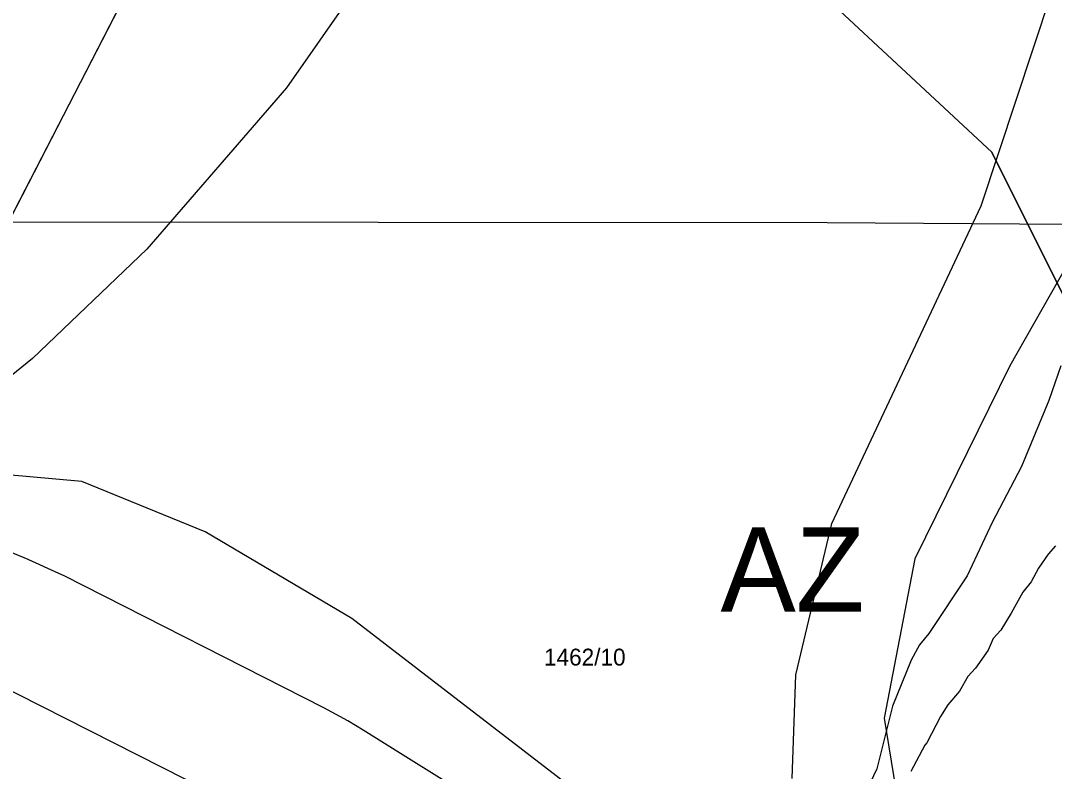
# Model space of a CAD drawing. Extents: x -706130 to -698555, y -971544 to -967260.
# Drawn here: x -705254.7 to -705132.3, y -969757.5 to -969668.5 of the extents above; entities that cross this region are included whole.
import ezdxf

# ---------------------------------------------------------------- set-up
doc = ezdxf.new("R2010")
doc.units = 0
for name, color, linetype in [('BPEJ hranice S', 7, 'Continuous'), ('BPEJ I-II trida ochrany S', 7, 'Continuous'), ('Hluková izofona', 7, 'Continuous'), ('KN_Hranice_parcel', 7, 'Continuous'), ('KN_Parcelni cisla', 7, 'Continuous'), ('KN_Polygon parcely', 7, 'Continuous'), ('KN_POZEMKY_2_ORNA PUDA', 7, 'Continuous'), ('Koridor pro revitalizaci a rozvolneni toku N', 7, 'Continuous'), ('Koridor pro revitalizaci a rozvolneni toku N ŠRAFY', 7, 'Continuous'), ('OP dráhy', 7, 'Continuous'), ('Regulační kódy v krajině S', 7, 'Continuous'), ('VPO pro zvysovani retencnich schopnosti uzemi_obrys N', 7, 'Continuous'), ('VPO pro zvysovani retencnich schopnosti uzemi_plocha N', 7, 'Continuous'), ('VÝŠKOPIS_vrstevnice zesílená', 7, 'Continuous'), ('Záplavové území stanovene S', 7, 'Continuous'), ('Záplavového území_aktivní zóna S', 7, 'Continuous')]:
    doc.layers.add(name, color=color, linetype=linetype)

msp = doc.modelspace()

# ---------------------------------------------------------------- linework, layer by layer
at = {"layer": 'BPEJ hranice S'}
for points in [[(-705267.02, -969713.35), (-705242.1, -969664.93), (-705225.29, -969625.89), (-705220.22, -969617.04), (-705208.49, -969596.6), (-705207.54, -969595.39), (-705198.26, -969583.55), (-705192.77, -969576.54)], [(-705267.02, -969713.35), (-705242.1, -969664.93), (-705225.29, -969625.89), (-705220.22, -969617.04), (-705208.49, -969596.6), (-705207.54, -969595.39), (-705198.26, -969583.55), (-705192.77, -969576.54)], [(-705187.34, -969761.07), (-705215.52, -969739.38), (-705232.87, -969729.08), (-705247.5, -969723.11), (-705259.43, -969722.03)]]:
    msp.add_lwpolyline(points, dxfattribs=at)
at = {"layer": 'BPEJ I-II trida ochrany S'}
msp.add_line((-705242.1, -969664.93), (-705267.02, -969713.35), dxfattribs=at)
at = {"layer": 'Hluková izofona'}
for points in [[(-705318.86, -969692.29), (-705159.16, -969692.4), (-705050.87, -969693.14), (-704976.92, -969693.51), (-704902.17, -969694.65)], [(-704546.79, -969808.01), (-704962.75, -969869.03), (-704984.12, -969870.86), (-705001.47, -969871.39), (-705018.86, -969870.13), (-705039.22, -969866.54), (-705060.22, -969861.63), (-705075.3, -969856.13), (-705091.88, -969848.69), (-705104.2, -969842.31), (-705113.78, -969835.29), (-705193.53, -969783.18), (-705223.8, -969764.24), (-705257.95, -969746.91), (-705287.17, -969734.84), (-705311.18, -969727.86), (-705327, -969723.52), (-705345.44, -969719.99), (-705365.2, -969717.58), (-705383.05, -969716.85), (-705397.43, -969716.42), (-705415.25, -969716.65), (-705416.11, -969716.72)]]:
    msp.add_lwpolyline(points, dxfattribs=at)
at = {"layer": 'KN_Hranice_parcel'}
msp.add_lwpolyline([(-705119.3, -969718.58), (-705129.89, -969703.7), (-705139.66, -969684.06), (-705182.53, -969644.15), (-705236.53, -969605.31)], dxfattribs=at)
at = {"layer": 'KN_Polygon parcely'}
msp.add_lwpolyline([(-705236.53, -969605.31), (-705182.53, -969644.15), (-705139.66, -969684.06), (-705129.89, -969703.7), (-705119.3, -969718.58), (-705111.15, -969729.57), (-705112.21, -969722.74), (-705110.79, -969709.08), (-705107.06, -969698.34), (-705101.39, -969686.1), (-705091.6, -969672.02), (-705072.9, -969646.98), (-705071.21, -969639.32), (-705072.22, -969631.18), (-705077.43, -969612.07), (-705085.17, -969603.68), (-705091.92, -969598.15), (-705099.63, -969593.74), (-705105.26, -969593.37), (-705113.07, -969597.41), (-705145.69, -969599.87), (-705198.32, -969596.67), (-705234.98, -969591.6)], close=True, dxfattribs=at)
msp.add_lwpolyline([(-704955.73, -969797.08), (-704969.44, -969808.19), (-704983.08, -969815.38), (-704997.38, -969819.69), (-705014.69, -969819.73), (-705026.05, -969817.54), (-705039.84, -969811.41), (-705067.71, -969790.03), (-705088.87, -969771.69), (-705099.83, -969759.04), (-705107.04, -969746.5), (-705111.11, -969734.56), (-705111.15, -969729.57), (-705119.3, -969718.58), (-705129.89, -969703.7), (-705139.66, -969684.06), (-705182.53, -969644.15), (-705236.53, -969605.31), (-705251.79, -969638.75), (-705269.21, -969664.29)], dxfattribs=at)
at = {"layer": 'KN_POZEMKY_2_ORNA PUDA'}
for p, q in [((-705139.66, -969684.06), (-705182.53, -969644.15)), ((-705182.53, -969644.15), (-705139.66, -969684.06)), ((-705129.89, -969703.7), (-705139.66, -969684.06)), ((-705139.66, -969684.06), (-705129.89, -969703.7))]:
    msp.add_line(p, q, dxfattribs=at)
at = {"layer": 'Koridor pro revitalizaci a rozvolneni toku N'}
msp.add_lwpolyline([(-705116.89, -969668.53), (-705120.16, -969676.09), (-705125.84, -969688.79), (-705137.53, -969709.39), (-705148.78, -969732.28), (-705152.44, -969751.17), (-705148.81, -969773.51), (-705139.03, -969794.43), (-705125.62, -969815.76), (-705109.78, -969829.77), (-705098.58, -969830.34), (-705079.43, -969823.39), (-705073.44, -969821.25), (-705067.45, -969819.97)], dxfattribs=at)
at = {"layer": 'Koridor pro revitalizaci a rozvolneni toku N ŠRAFY'}
msp.add_lwpolyline([(-705116.89, -969668.53), (-705120.16, -969676.09), (-705125.84, -969688.79), (-705137.53, -969709.39), (-705148.78, -969732.28), (-705152.44, -969751.17), (-705148.81, -969773.51), (-705139.03, -969794.43), (-705125.62, -969815.76), (-705109.78, -969829.77), (-705098.58, -969830.34), (-705079.43, -969823.39), (-705073.44, -969821.25), (-705067.45, -969819.97)], dxfattribs=at)
at = {"layer": 'OP dráhy'}
msp.add_lwpolyline([(-704548.99, -969793.17), (-704964.48, -969854.12), (-704984.99, -969855.88), (-705001.16, -969856.37), (-705017.01, -969855.23), (-705036.21, -969851.84), (-705055.93, -969847.23), (-705069.66, -969842.23), (-705085.36, -969835.18), (-705096.27, -969829.52), (-705103.93, -969823.91), (-705106.07, -969822.41), (-705106.59, -969822.07), (-705184.96, -969770.86), (-705185.95, -969770.22), (-705214.14, -969752.59), (-705215.97, -969751.49), (-705218.81, -969749.95), (-705249.6, -969734.32), (-705250.22, -969734.02), (-705253.79, -969732.39), (-705253.85, -969732.37), (-705279.18, -969721.91)], dxfattribs=at)
at = {"layer": 'VPO pro zvysovani retencnich schopnosti uzemi_obrys N'}
msp.add_lwpolyline([(-705116.89, -969668.53), (-705120.16, -969676.09), (-705125.84, -969688.79), (-705137.53, -969709.39), (-705148.78, -969732.28), (-705152.44, -969751.17), (-705148.81, -969773.51), (-705139.03, -969794.43), (-705125.62, -969815.76), (-705109.78, -969829.77), (-705098.58, -969830.34), (-705079.43, -969823.39), (-705073.44, -969821.25), (-705067.45, -969819.97)], dxfattribs=at)
at = {"layer": 'VPO pro zvysovani retencnich schopnosti uzemi_plocha N'}
msp.add_lwpolyline([(-705116.89, -969668.53), (-705120.16, -969676.09), (-705125.84, -969688.79), (-705137.53, -969709.39), (-705148.78, -969732.28), (-705152.44, -969751.17), (-705148.81, -969773.51), (-705139.03, -969794.43), (-705125.62, -969815.76), (-705109.78, -969829.77), (-705098.58, -969830.34), (-705079.43, -969823.39), (-705073.44, -969821.25), (-705067.45, -969819.97)], dxfattribs=at)
at = {"layer": 'VÝŠKOPIS_vrstevnice zesílená'}
for points in [[(-705136.5, -969608.39), (-705141.36, -969596.59), (-705155.07, -969595.68), (-705177.91, -969595.68), (-705194.66, -969595.07), (-705195.43, -969606.39), (-705200.56, -969633.5), (-705203.56, -969642.49), (-705211.12, -969659.03), (-705223.25, -969676.44), (-705239.8, -969695.56), (-705253.35, -969708.54), (-705263.91, -969717.1), (-705275.75, -969724.52), (-705282.03, -969726.95), (-705294.58, -969730.51), (-705313.41, -969733.94), (-705380.18, -969741.64), (-705398.16, -969745.07), (-705422.42, -969750.91), (-705440.46, -969755.94)], [(-705163.32, -969758.33), (-705162.9, -969746.06), (-705158.62, -969728.09), (-705140.93, -969690.42), (-705132.65, -969665.31), (-705128.8, -969646.48), (-705128.37, -969640.2), (-705129.23, -969627.65), (-705130.51, -969621.66), (-705136.5, -969608.39)]]:
    msp.add_lwpolyline(points, dxfattribs=at)
at = {"layer": 'Záplavové území stanovene S'}
msp.add_lwpolyline([(-705131.51, -969709.38), (-705132.91, -969713.5), (-705136.17, -969721.33), (-705139.62, -969727.99), (-705142.57, -969734.32), (-705147.14, -969741.14), (-705148.22, -969742.47), (-705149.21, -969744.3), (-705151.44, -969749.74), (-705153.31, -969757.19), (-705154.88, -969760.52)], dxfattribs=at)
at = {"layer": 'Záplavového území_aktivní zóna S'}
msp.add_lwpolyline([(-705132.12, -969730.75), (-705133, -969731.75), (-705134.12, -969733.38), (-705135, -969735), (-705136, -969736.25), (-705137.38, -969738.75), (-705138.62, -969740.75), (-705139.5, -969741.75), (-705140.12, -969743.12), (-705141.62, -969745.25), (-705142.5, -969746.25), (-705143.5, -969748), (-705144.88, -969749.62), (-705145.75, -969751), (-705147.38, -969754.12), (-705147.62, -969754.38), (-705149.25, -969757.5)], dxfattribs=at)

# ---------------------------------------------------------------- texts
at = {"layer": 'KN_Parcelni cisla'}
msp.add_text('1462/10', height=2, dxfattribs=at).set_placement((-705192.73, -969744.94))
at = {"layer": 'Regulační kódy v krajině S'}
msp.add_text('AZ', height=10, dxfattribs=at).set_placement((-705171.82, -969738.54))

doc.saveas('drawing.dxf')
